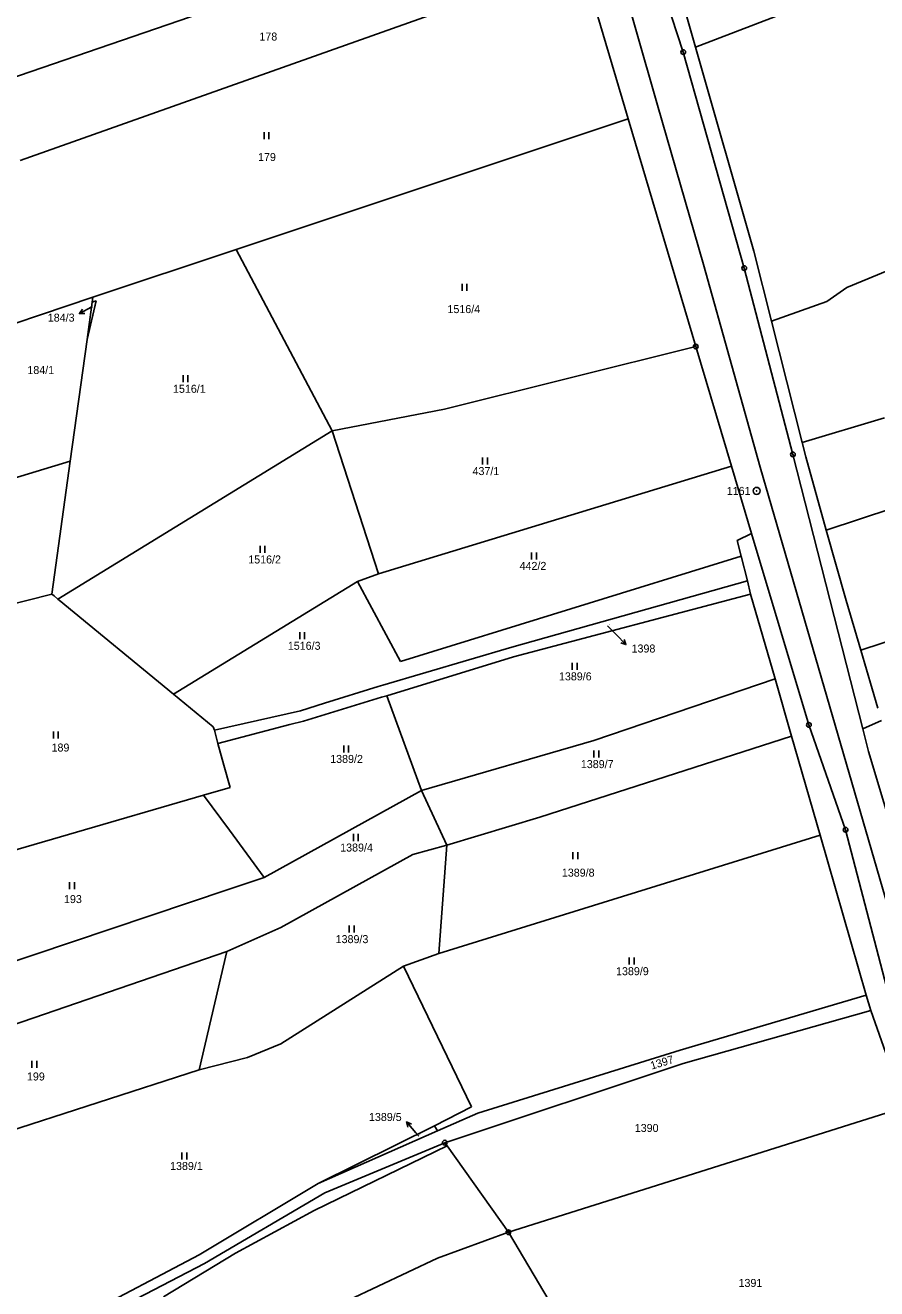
# Model space of a CAD drawing. Extents: x -736345 to -729997, y -1130177 to -1122501.
# Drawn here: x -733694.1 to -733513, y -1126174 to -1125905.5 of the extents above; entities that cross this region are included whole.
import ezdxf

# ---------------------------------------------------------------- set-up
doc = ezdxf.new("R2010")
doc.units = 0
for name, color, linetype in [('Vrstva 1', 7, 'Continuous'), ('Vrstva 10', 7, 'Continuous'), ('Vrstva 16', 7, 'Continuous'), ('Vrstva 17', 7, 'Continuous'), ('Vrstva 18', 7, 'Continuous'), ('Vrstva 25', 7, 'Continuous')]:
    doc.layers.add(name, color=color, linetype=linetype)

msp = doc.modelspace()

# ---------------------------------------------------------------- linework, layer by layer
at = {"layer": 'Vrstva 1'}
for points in [[(-733574.2, -1125850.09), (-733554.16, -1125911.23)], [(-733551.54, -1125910.16), (-733486.85, -1125885.35)], [(-733695.11, -1125934.27), (-733575.84, -1125891.93)], [(-733566.56, -1125923.03), (-733575.84, -1125891.93)], [(-733556.01, -1125894.51), (-733551.54, -1125910.16)], [(-733651.68, -1125901.28), (-733717.22, -1125923.74)], [(-733551.54, -1125910.16), (-733539.18, -1125953.51)], [(-733554.16, -1125911.23), (-733541.22, -1125957.13)], [(-733519.4, -1125961.23), (-733408.43, -1125915.43)], [(-733565.87, -1125925.37), (-733566.56, -1125923.03)], [(-733649.25, -1125953.18), (-733565.87, -1125925.37)], [(-733565.87, -1125925.37), (-733551.51, -1125973.8)], [(-733679.67, -1125963.32), (-733649.25, -1125953.18)], [(-733649.25, -1125953.18), (-733628.83, -1125991.72)], [(-733539.18, -1125953.51), (-733535.41, -1125968.43)], [(-733541.22, -1125957.13), (-733530.86, -1125996.7)], [(-733519.4, -1125961.23), (-733523.68, -1125964.21)], [(-733679.67, -1125963.32), (-733762.86, -1125991.37)], [(-733680.91, -1125972.27), (-733678.98, -1125964.11)], [(-733680.91, -1125972.27), (-733679.82, -1125964.39)], [(-733679.82, -1125964.39), (-733679.67, -1125963.32)], [(-733678.98, -1125964.11), (-733679.82, -1125964.39)], [(-733535.41, -1125968.43), (-733523.68, -1125964.21)], [(-733535.41, -1125968.43), (-733528.9, -1125994.21)], [(-733684.49, -1125998.16), (-733680.91, -1125972.27)], [(-733604.9, -1125987.11), (-733551.51, -1125973.8)], [(-733551.51, -1125973.8), (-733543.92, -1125999.18)], [(-733628.83, -1125991.72), (-733604.9, -1125987.11)], [(-733528.9, -1125994.21), (-733511.38, -1125988.92)], [(-733628.83, -1125991.72), (-733687.1, -1126027.44)], [(-733628.83, -1125991.72), (-733618.98, -1126022.07)], [(-733528.9, -1125994.21), (-733528.14, -1125997.21)], [(-733744.02, -1126016.2), (-733684.49, -1125998.16)], [(-733684.49, -1125998.16), (-733688.39, -1126026.37)], [(-733618.98, -1126022.07), (-733543.92, -1125999.18)], [(-733543.92, -1125999.18), (-733539.64, -1126013.5)], [(-733530.86, -1125996.7), (-733516, -1126055)], [(-733523.77, -1126012.77), (-733528.14, -1125997.21)], [(-733523.77, -1126012.77), (-733495.68, -1126003.53)], [(-733539.64, -1126013.5), (-733542.74, -1126015.01)], [(-733541.87, -1126018.34), (-733542.74, -1126015.01)], [(-733539.64, -1126013.5), (-733527.47, -1126054.19)], [(-733519.55, -1126027.77), (-733523.77, -1126012.77)], [(-733614.25, -1126040.73), (-733541.87, -1126018.34)], [(-733540.51, -1126023.58), (-733541.87, -1126018.34)], [(-733618.98, -1126022.07), (-733623.41, -1126023.73)], [(-733623.41, -1126023.73), (-733662.53, -1126047.64)], [(-733623.41, -1126023.73), (-733614.25, -1126040.73)], [(-733540.51, -1126023.58), (-733590.59, -1126037.64)], [(-733539.86, -1126026.39), (-733540.51, -1126023.58)], [(-733688.39, -1126026.37), (-733709.48, -1126031.73)], [(-733687.93, -1126026.75), (-733688.39, -1126026.37)], [(-733687.1, -1126027.44), (-733687.93, -1126026.75)], [(-733686.84, -1126027.65), (-733687.1, -1126027.44)], [(-733662.53, -1126047.64), (-733686.84, -1126027.65)], [(-733590.27, -1126039.69), (-733539.86, -1126026.39)], [(-733534.66, -1126044.41), (-733539.86, -1126026.39)], [(-733516.45, -1126038.3), (-733519.55, -1126027.77)], [(-733516.45, -1126038.3), (-733489.43, -1126029.45)], [(-733618.02, -1126045.74), (-733590.59, -1126037.64)], [(-733512.82, -1126050.62), (-733516.45, -1126038.3)], [(-733617.2, -1126047.98), (-733590.27, -1126039.69)], [(-733573.15, -1126057.52), (-733534.66, -1126044.41)], [(-733531.16, -1126056.54), (-733534.66, -1126044.41)], [(-733654.09, -1126054.58), (-733662.53, -1126047.64)], [(-733619.05, -1126046.04), (-733630.43, -1126049.57)], [(-733619.05, -1126046.04), (-733618.02, -1126045.74)], [(-733630.43, -1126049.57), (-733635.54, -1126051.16)], [(-733634.91, -1126053.36), (-733618.3, -1126048.32)], [(-733618.3, -1126048.32), (-733617.2, -1126047.98)], [(-733617.2, -1126047.98), (-733609.83, -1126068.13)], [(-733635.54, -1126051.16), (-733653.86, -1126055.33)], [(-733653.86, -1126055.33), (-733654.09, -1126054.58)], [(-733653.86, -1126055.33), (-733653.09, -1126058.15)], [(-733653.09, -1126058.15), (-733637.84, -1126054.13)], [(-733637.84, -1126054.13), (-733634.91, -1126053.36)], [(-733527.47, -1126054.19), (-733519.67, -1126076.45)], [(-733516, -1126055), (-733512.04, -1126053.28)], [(-733516, -1126055), (-733514.77, -1126059.84)], [(-733653.09, -1126058.15), (-733651.81, -1126062.72)], [(-733573.15, -1126057.52), (-733609.83, -1126068.13)], [(-733584.64, -1126073.76), (-733531.16, -1126056.54)], [(-733525.08, -1126077.59), (-733531.16, -1126056.54)], [(-733501.98, -1126102.49), (-733514.77, -1126059.84)], [(-733651.81, -1126062.72), (-733650.48, -1126067.45)], [(-733656.14, -1126069.1), (-733713.66, -1126085.86)], [(-733650.48, -1126067.45), (-733656.14, -1126069.1)], [(-733656.14, -1126069.1), (-733650.66, -1126076.56)], [(-733609.83, -1126068.13), (-733643.28, -1126086.61)], [(-733604.43, -1126079.72), (-733609.83, -1126068.13)], [(-733604.43, -1126079.72), (-733584.64, -1126073.76)], [(-733650.66, -1126076.56), (-733643.28, -1126086.61)], [(-733519.67, -1126076.45), (-733510.15, -1126112.78)], [(-733611.69, -1126081.73), (-733604.43, -1126079.72)], [(-733606.16, -1126102.75), (-733525.08, -1126077.59)], [(-733604.43, -1126079.72), (-733606.16, -1126102.75)], [(-733515.27, -1126111.58), (-733525.08, -1126077.59)], [(-733639.76, -1126097.25), (-733611.69, -1126081.73)], [(-733643.28, -1126086.61), (-733650.92, -1126089.17)], [(-733650.92, -1126089.17), (-733708.96, -1126108.61)], [(-733651.23, -1126102.3), (-733639.76, -1126097.25)], [(-733651.23, -1126102.3), (-733706.13, -1126121.17)], [(-733657.06, -1126127.5), (-733651.23, -1126102.3)], [(-733606.16, -1126102.75), (-733613.66, -1126105.41)], [(-733639.7, -1126121.92), (-733613.66, -1126105.41)], [(-733599.17, -1126135.34), (-733613.66, -1126105.41)], [(-733515.27, -1126111.58), (-733554.84, -1126123.3)], [(-733514.32, -1126114.89), (-733515.27, -1126111.58)], [(-733554.19, -1126126.11), (-733514.32, -1126114.89)], [(-733507.06, -1126135.41), (-733514.32, -1126114.89)], [(-733646.84, -1126124.88), (-733639.7, -1126121.92)], [(-733646.84, -1126124.88), (-733657.06, -1126127.5)], [(-733554.84, -1126123.3), (-733597.85, -1126136.66)], [(-733721.54, -1126148.31), (-733657.06, -1126127.5)], [(-733604.86, -1126142.95), (-733554.19, -1126126.11)], [(-733599.17, -1126135.34), (-733607.09, -1126139.38)], [(-733591.35, -1126161.97), (-733507.06, -1126135.41)], [(-733606.43, -1126140.44), (-733597.85, -1126136.66)], [(-733607.09, -1126139.38), (-733631.77, -1126151.6)], [(-733631.77, -1126151.6), (-733606.43, -1126140.44)], [(-733607.09, -1126139.38), (-733606.43, -1126140.44)], [(-733632.64, -1126157.34), (-733604.39, -1126143.61)], [(-733604.86, -1126142.95), (-733630.4, -1126153.58)], [(-733604.39, -1126143.61), (-733604.86, -1126142.95)], [(-733591.35, -1126161.97), (-733604.39, -1126143.61)], [(-733631.77, -1126151.6), (-733657.11, -1126166.8)], [(-733655.95, -1126168.61), (-733630.4, -1126153.58)], [(-733649.37, -1126166.41), (-733632.64, -1126157.34)], [(-733591.35, -1126161.97), (-733606.42, -1126167.47)], [(-733591.35, -1126161.97), (-733565.4, -1126205.76)], [(-733682.12, -1126179.94), (-733657.11, -1126166.8)], [(-733664.69, -1126175.69), (-733649.37, -1126166.41)], [(-733606.42, -1126167.47), (-733650.57, -1126188.31)], [(-733655.95, -1126168.61), (-733681.21, -1126181.74)]]:
    msp.add_lwpolyline(points, dxfattribs=at)
at = {"layer": 'Vrstva 10'}
for points in [[(-733568.87, -1125890.24), (-733559.65, -1125922.49)], [(-733559.65, -1125922.49), (-733549.89, -1125956.36)], [(-733549.89, -1125956.36), (-733537.79, -1125999.39)], [(-733537.79, -1125999.39), (-733496.46, -1126141.72)]]:
    msp.add_lwpolyline(points, dxfattribs=at)
at = {"layer": 'Vrstva 16'}
for points in [[(-733679.75, -1125965.26), (-733679.9, -1125965.34)], [(-733570.27, -1126033.13), (-733568.47, -1126034.96)], [(-733610.42, -1126141.57), (-733611.05, -1126140.83)]]:
    msp.add_lwpolyline(points, dxfattribs=at)
at = {"layer": 'Vrstva 25'}
for points in [[(-733643.287, -1125929.755), (-733643.287, -1125928.255)], [(-733642.253, -1125929.755), (-733642.253, -1125928.255)], [(-733601.197, -1125961.955), (-733601.197, -1125960.455)], [(-733600.163, -1125961.955), (-733600.163, -1125960.455)], [(-733679.9, -1125965.34), (-733682.528, -1125966.785)], [(-733681.411, -1125966.741), (-733682.528, -1125966.785), (-733681.893, -1125965.865)], [(-733660.507, -1125981.385), (-733660.507, -1125979.885)], [(-733659.473, -1125981.385), (-733659.473, -1125979.885)], [(-733596.827, -1125998.865), (-733596.827, -1125997.365)], [(-733595.793, -1125998.865), (-733595.793, -1125997.365)], [(-733644.137, -1126017.645), (-733644.137, -1126016.145)], [(-733643.103, -1126017.645), (-733643.103, -1126016.145)], [(-733586.427, -1126019.015), (-733586.427, -1126017.515)], [(-733585.393, -1126019.015), (-733585.393, -1126017.515)], [(-733635.717, -1126035.985), (-733635.717, -1126034.485)], [(-733634.683, -1126035.985), (-733634.683, -1126034.485)], [(-733568.47, -1126034.96), (-733566.368, -1126037.099)], [(-733566.712, -1126036.036), (-733566.368, -1126037.099), (-733567.425, -1126036.736)], [(-733577.787, -1126042.485), (-733577.787, -1126040.985)], [(-733576.753, -1126042.485), (-733576.753, -1126040.985)], [(-733688.067, -1126057.065), (-733688.067, -1126055.565)], [(-733687.033, -1126057.065), (-733687.033, -1126055.565)], [(-733626.357, -1126060.025), (-733626.357, -1126058.525)], [(-733625.323, -1126060.025), (-733625.323, -1126058.525)], [(-733573.167, -1126061.125), (-733573.167, -1126059.625)], [(-733572.133, -1126061.125), (-733572.133, -1126059.625)], [(-733624.297, -1126078.855), (-733624.297, -1126077.355)], [(-733623.263, -1126078.855), (-733623.263, -1126077.355)], [(-733577.627, -1126082.695), (-733577.627, -1126081.195)], [(-733576.593, -1126082.695), (-733576.593, -1126081.195)], [(-733684.627, -1126089.085), (-733684.627, -1126087.585)], [(-733683.593, -1126089.085), (-733683.593, -1126087.585)], [(-733625.177, -1126098.315), (-733625.177, -1126096.815)], [(-733624.143, -1126098.315), (-733624.143, -1126096.815)], [(-733565.647, -1126105.125), (-733565.647, -1126103.625)], [(-733564.613, -1126105.125), (-733564.613, -1126103.625)], [(-733692.647, -1126127.045), (-733692.647, -1126125.545)], [(-733691.613, -1126127.045), (-733691.613, -1126125.545)], [(-733611.05, -1126140.83), (-733612.99, -1126138.542)], [(-733612.724, -1126139.629), (-733612.99, -1126138.542), (-733611.962, -1126138.982)], [(-733660.767, -1126146.515), (-733660.767, -1126145.015)], [(-733659.733, -1126146.515), (-733659.733, -1126145.015)]]:
    msp.add_lwpolyline(points, dxfattribs=at)
for centre, radius in [((-733554.16, -1125911.23), 0.5), ((-733554.16, -1125911.23), 0.032), ((-733541.22, -1125957.13), 0.5), ((-733541.22, -1125957.13), 0.032), ((-733551.51, -1125973.8), 0.5), ((-733551.51, -1125973.8), 0.032), ((-733530.86, -1125996.7), 0.5), ((-733530.86, -1125996.7), 0.032), ((-733538.58, -1126004.46), 0.75), ((-733538.58, -1126004.46), 0.032), ((-733527.47, -1126054.19), 0.5), ((-733527.47, -1126054.19), 0.032), ((-733519.67, -1126076.45), 0.5), ((-733519.67, -1126076.45), 0.032), ((-733604.86, -1126142.95), 0.5), ((-733604.86, -1126142.95), 0.032), ((-733591.35, -1126161.97), 0.5), ((-733591.35, -1126161.97), 0.032)]:
    msp.add_circle(centre, radius, dxfattribs=at)

# ---------------------------------------------------------------- texts
at = {"layer": 'Vrstva 16'}
for s, p in [('184/3', (-733689.266, -1125968.49)), ('1398', (-733565.16, -1126038.8)), ('1389/5', (-733620.987, -1126138.34))]:
    msp.add_text(s, height=1.7, dxfattribs=at).set_placement(p)
at = {"layer": 'Vrstva 17'}
msp.add_text('1161', height=1.7, dxfattribs=at).set_placement((-733544.921, -1126005.31))
at = {"layer": 'Vrstva 18'}
for s, height, p in [('178', 1.7, (-733644.28, -1125908.77)), ('179', 1.7, (-733644.57, -1125934.37)), ('184/3', 0.1, (-733679.55, -1125965.06)), ('1516/4', 1.7, (-733604.3, -1125966.68)), ('184/1', 1.7, (-733693.61, -1125979.63)), ('1516/1', 1.7, (-733662.65, -1125983.62)), ('437/1', 1.7, (-733598.97, -1126001.1)), ('1516/2', 1.7, (-733646.65, -1126019.88)), ('442/2', 1.7, (-733588.97, -1126021.25)), ('1398', 0.1, (-733570.07, -1126032.93)), ('1516/3', 1.7, (-733638.24, -1126038.22)), ('1389/6', 1.7, (-733580.6, -1126044.72)), ('189', 1.7, (-733688.47, -1126059.84)), ('1389/2', 1.7, (-733629.23, -1126062.26)), ('1389/7', 1.7, (-733575.94, -1126063.36)), ('1389/4', 1.7, (-733627.11, -1126081.09)), ('1389/8', 1.7, (-733579.98, -1126086.42)), ('193', 1.7, (-733685.82, -1126092.04)), ('1389/3', 1.7, (-733628.07, -1126100.55)), ('1389/9', 1.7, (-733568.46, -1126107.36)), ('199', 1.7, (-733693.7, -1126129.73)), ('1390', 1.7, (-733564.48, -1126140.67)), ('1389/1', 1.7, (-733663.27, -1126148.75)), ('1391', 1.7, (-733542.42, -1126173.6))]:
    msp.add_text(s, height=height, dxfattribs=at).set_placement(p)
for s, height, rotation, p in [('1397', 1.7, 16.90013, (-733560.877, -1126127.441)), ('1389/5', 0.1, 22.60018, (-733610.313, -1126141.309))]:
    msp.add_text(s, height=height, rotation=rotation, dxfattribs=at).set_placement(p)

doc.saveas('drawing.dxf')
